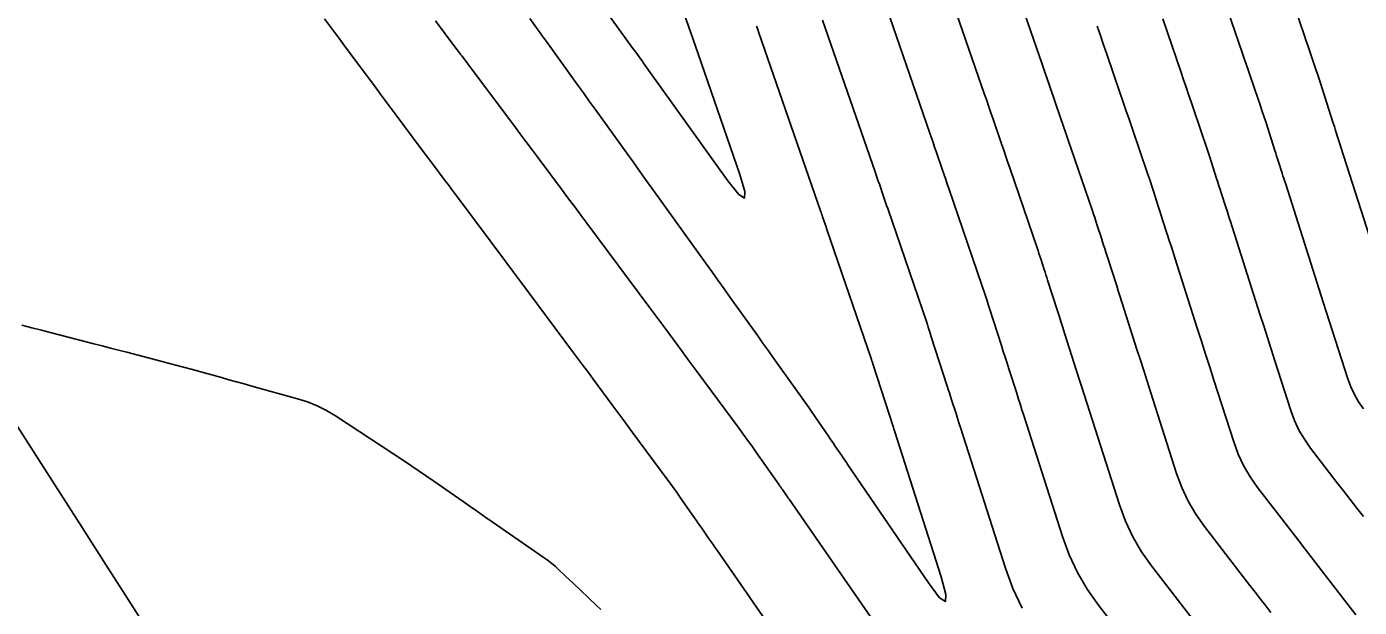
# Model space of a CAD drawing. Extents: x 954385 to 988206, y 1868364 to 1924553.
# Drawn here: x 957338.9 to 957399.2, y 1920588.4 to 1920614.7 of the extents above; entities that cross this region are included whole.
import ezdxf

# ---------------------------------------------------------------- set-up
doc = ezdxf.new("R2010")
doc.units = 0
for name, color, linetype in [('Default', 7, 'Continuous'), ('Ex_Major Contours', 7, 'Continuous'), ('Ex_Minor Contours', 7, 'Continuous')]:
    doc.layers.add(name, color=color, linetype=linetype)

msp = doc.modelspace()

# ---------------------------------------------------------------- linework, layer by layer
at = {"layer": 'Default'}
msp.add_arc((966995.782, 1926764.927), 11459.156, 211.4606918, 214.0750737, dxfattribs=at)
at = {"layer": 'Ex_Major Contours'}
for points in [[(957392.784, 1920616.912), (957393.929, 1920613.559), (957394.019, 1920613.297), (957394.109, 1920613.034), (957394.199, 1920612.772), (957394.288, 1920612.509), (957394.652, 1920611.446), (957394.739, 1920611.19), (957394.825, 1920610.932), (957394.91, 1920610.675), (957394.993, 1920610.417), (957395.408, 1920609.123), (957395.449, 1920608.996), (957395.49, 1920608.868), (957395.532, 1920608.74), (957395.573, 1920608.612), (957395.737, 1920608.1), (957395.778, 1920607.972), (957395.819, 1920607.844), (957395.86, 1920607.716), (957395.901, 1920607.588), (957397.605, 1920602.242), (957397.739, 1920601.82), (957397.874, 1920601.399), (957398.008, 1920600.977), (957398.143, 1920600.556), (957398.714, 1920598.77), (957398.847, 1920598.406), (957399.011, 1920598.058), (957399.204, 1920597.726), (957399.427, 1920597.409)], [(957390.46, 1920584.561), (957387.421, 1920588.504), (957386.91, 1920589.229), (957386.468, 1920589.989), (957386.094, 1920590.785), (957385.788, 1920591.617), (957384.035, 1920597.104), (957383.95, 1920597.368), (957383.866, 1920597.632), (957383.782, 1920597.896), (957383.698, 1920598.161), (957383.361, 1920599.217), (957383.277, 1920599.481), (957383.192, 1920599.745), (957383.108, 1920600.01), (957383.023, 1920600.273), (957382.482, 1920601.957), (957382.425, 1920602.133), (957382.369, 1920602.309), (957382.255, 1920602.662), (957382.227, 1920602.75), (957382.198, 1920602.838), (957382.169, 1920602.926), (957382.139, 1920603.014), (957380.641, 1920607.391), (957380.57, 1920607.601), (957380.498, 1920607.81), (957380.426, 1920608.02), (957380.355, 1920608.229), (957380.068, 1920609.068), (957379.997, 1920609.278), (957379.925, 1920609.487), (957379.853, 1920609.697), (957379.78, 1920609.906), (957377.81, 1920615.606)], [(957352.352, 1920615.09), (957352.804, 1920614.481), (957353.031, 1920614.177), (957353.257, 1920613.873), (957354.693, 1920611.94), (957354.92, 1920611.634), (957355.149, 1920611.328), (957355.377, 1920611.022), (957355.606, 1920610.716), (957356.697, 1920609.26), (957356.979, 1920608.882), (957357.262, 1920608.505), (957357.827, 1920607.75), (957357.969, 1920607.562), (957358.11, 1920607.373), (957358.251, 1920607.184), (957358.392, 1920606.995), (957360.571, 1920604.072), (957360.923, 1920603.6), (957361.275, 1920603.127), (957361.626, 1920602.655), (957361.978, 1920602.183), (957363.64, 1920599.951), (957363.864, 1920599.65), (957364.088, 1920599.349), (957364.311, 1920599.048), (957364.533, 1920598.747), (957365.424, 1920597.54), (957365.869, 1920596.937), (957366.314, 1920596.334), (957367.867, 1920594.229), (957368.011, 1920594.033), (957368.154, 1920593.836), (957368.296, 1920593.637), (957368.436, 1920593.438), (957369.103, 1920592.486), (957369.188, 1920592.363), (957369.274, 1920592.241), (957369.36, 1920592.118), (957369.446, 1920591.995), (957369.788, 1920591.505), (957369.874, 1920591.382), (957369.959, 1920591.259), (957370.045, 1920591.136), (957370.13, 1920591.013), (957373.292, 1920586.454)]]:
    msp.add_lwpolyline(points, dxfattribs=at)
at = {"layer": 'Ex_Minor Contours'}
for points in [[(957367.461, 1920618.748), (957368.965, 1920614.415), (957368.981, 1920614.372), (957368.996, 1920614.328), (957369.011, 1920614.284), (957369.026, 1920614.241), (957369.101, 1920614.023), (957369.131, 1920613.935), (957369.146, 1920613.892), (957371.173, 1920608.027), (957371.397, 1920607.265), (957371.382, 1920606.965), (957371.128, 1920607.126), (957370.635, 1920607.748), (957367.039, 1920612.759), (957366.96, 1920612.868), (957366.882, 1920612.978), (957366.803, 1920613.087), (957366.725, 1920613.196), (957366.41, 1920613.632), (957366.332, 1920613.741), (957366.253, 1920613.85), (957366.175, 1920613.959), (957366.096, 1920614.068), (957364.235, 1920616.649)], [(957400.476, 1920602.778), (957398.405, 1920609.276), (957398.375, 1920609.37), (957398.345, 1920609.464), (957398.315, 1920609.558), (957398.284, 1920609.652), (957398.164, 1920610.027), (957398.104, 1920610.215), (957398.043, 1920610.402), (957397.476, 1920612.168), (957397.414, 1920612.36), (957397.351, 1920612.552), (957397.287, 1920612.743), (957397.223, 1920612.934), (957396.961, 1920613.697), (957396.896, 1920613.888), (957396.831, 1920614.079), (957396.766, 1920614.27), (957396.7, 1920614.461), (957395.239, 1920618.739)], [(957395.23, 1920588.166), (957394.993, 1920588.474), (957394.756, 1920588.781), (957394.519, 1920589.088), (957394.282, 1920589.395), (957392.224, 1920592.066), (957391.828, 1920592.628), (957391.485, 1920593.217), (957391.195, 1920593.834), (957390.958, 1920594.478), (957389.776, 1920598.178), (957389.623, 1920598.658), (957389.469, 1920599.139), (957389.316, 1920599.62), (957389.162, 1920600.1), (957388.39, 1920602.524), (957388.317, 1920602.755), (957388.243, 1920602.985), (957388.169, 1920603.215), (957388.095, 1920603.446), (957387.752, 1920604.514), (957387.702, 1920604.671), (957387.651, 1920604.827), (957387.601, 1920604.983), (957387.551, 1920605.139), (957387.35, 1920605.764), (957387.3, 1920605.92), (957387.249, 1920606.076), (957387.197, 1920606.232), (957387.144, 1920606.387), (957386.184, 1920609.194), (957386.063, 1920609.547), (957385.942, 1920609.9), (957385.822, 1920610.253), (957385.701, 1920610.605), (957385.219, 1920612.016), (957385.099, 1920612.369), (957384.978, 1920612.722), (957384.856, 1920613.074), (957384.735, 1920613.426), (957383.587, 1920616.748)], [(957392.371, 1920586.978), (957389.822, 1920590.285), (957389.369, 1920590.928), (957388.977, 1920591.603), (957388.645, 1920592.31), (957388.373, 1920593.048), (957386.905, 1920597.641), (957386.786, 1920598.013), (957386.668, 1920598.386), (957386.549, 1920598.758), (957386.43, 1920599.131), (957385.886, 1920600.836), (957385.802, 1920601.101), (957385.717, 1920601.365), (957385.633, 1920601.63), (957385.548, 1920601.894), (957385.117, 1920603.236), (957385.078, 1920603.358), (957385.038, 1920603.48), (957384.999, 1920603.602), (957384.96, 1920603.724), (957384.803, 1920604.213), (957384.763, 1920604.335), (957384.723, 1920604.457), (957384.683, 1920604.579), (957384.641, 1920604.7), (957383.413, 1920608.293), (957383.316, 1920608.574), (957383.22, 1920608.855), (957383.124, 1920609.136), (957383.028, 1920609.417), (957382.644, 1920610.542), (957382.548, 1920610.823), (957382.451, 1920611.104), (957382.354, 1920611.385), (957382.258, 1920611.666), (957380.699, 1920616.177)], [(957378.774, 1920585.561), (957373.401, 1920593.31), (957373.363, 1920593.364), (957373.326, 1920593.418), (957373.288, 1920593.472), (957373.25, 1920593.527), (957373.098, 1920593.743), (957373.061, 1920593.797), (957373.023, 1920593.851), (957372.985, 1920593.905), (957372.947, 1920593.96), (957371.899, 1920595.46), (957371.711, 1920595.728), (957371.521, 1920595.994), (957371.33, 1920596.259), (957371.136, 1920596.523), (957369.24, 1920599.091), (957368.884, 1920599.574), (957368.527, 1920600.057), (957367.814, 1920601.024), (957367.636, 1920601.265), (957367.457, 1920601.506), (957367.278, 1920601.747), (957367.099, 1920601.988), (957364.245, 1920605.819), (957363.968, 1920606.19), (957363.692, 1920606.561), (957363.416, 1920606.931), (957363.14, 1920607.302), (957362.034, 1920608.785), (957361.758, 1920609.156), (957361.481, 1920609.526), (957361.204, 1920609.897), (957360.927, 1920610.267), (957358.873, 1920613.01), (957358.767, 1920613.151), (957358.572, 1920613.412), (957358.547, 1920613.446), (957358.521, 1920613.48), (957358.495, 1920613.515), (957358.47, 1920613.549), (957358.265, 1920613.825), (957357.387, 1920615.006)], [(957371.932, 1920614.759), (957371.983, 1920614.611), (957372.034, 1920614.463), (957374.826, 1920606.385), (957374.849, 1920606.319), (957374.872, 1920606.252), (957374.895, 1920606.186), (957374.918, 1920606.12), (957375.031, 1920605.787), (957375.077, 1920605.654), (957375.099, 1920605.588), (957377.134, 1920599.641), (957377.14, 1920599.621), (957377.147, 1920599.601), (957377.154, 1920599.58), (957377.16, 1920599.56), (957377.212, 1920599.399), (957378.111, 1920596.601), (957378.126, 1920596.554), (957378.142, 1920596.506), (957378.157, 1920596.459), (957378.172, 1920596.411), (957378.233, 1920596.221), (957378.263, 1920596.126), (957378.293, 1920596.031), (957380.288, 1920589.791), (957380.505, 1920588.982), (957380.482, 1920588.665), (957380.219, 1920588.842), (957379.715, 1920589.512), (957376.071, 1920594.868), (957375.997, 1920594.976), (957375.924, 1920595.084), (957375.85, 1920595.192), (957375.777, 1920595.3), (957375.482, 1920595.73), (957375.408, 1920595.838), (957375.335, 1920595.946), (957375.261, 1920596.053), (957375.187, 1920596.161), (957374.444, 1920597.245), (957374.296, 1920597.461), (957374.146, 1920597.676), (957373.995, 1920597.891), (957373.843, 1920598.105), (957372.851, 1920599.497), (957372.635, 1920599.801), (957372.418, 1920600.104), (957372.202, 1920600.407), (957371.986, 1920600.711), (957370.738, 1920602.462), (957370.458, 1920602.855), (957370.177, 1920603.247), (957369.897, 1920603.64), (957369.615, 1920604.032), (957367.183, 1920607.419), (957366.9, 1920607.813), (957366.617, 1920608.207), (957366.334, 1920608.602), (957366.051, 1920608.996), (957364.885, 1920610.621), (957364.619, 1920610.991), (957364.353, 1920611.362), (957364.087, 1920611.732), (957363.82, 1920612.102), (957362.408, 1920614.061), (957362.314, 1920614.192), (957362.22, 1920614.322), (957362.127, 1920614.452), (957362.033, 1920614.582), (957361.658, 1920615.102)], [(957383.96, 1920588.375), (957383.543, 1920589.261), (957383.203, 1920590.187), (957381.164, 1920596.567), (957381.114, 1920596.723), (957381.064, 1920596.879), (957381.015, 1920597.035), (957380.965, 1920597.191), (957380.766, 1920597.814), (957380.717, 1920597.97), (957380.667, 1920598.126), (957380.617, 1920598.282), (957380.567, 1920598.437), (957379.847, 1920600.678), (957379.795, 1920600.84), (957379.708, 1920601.111), (957379.69, 1920601.165), (957379.672, 1920601.219), (957379.654, 1920601.273), (957379.636, 1920601.327), (957377.87, 1920606.489), (957377.823, 1920606.627), (957377.776, 1920606.765), (957377.729, 1920606.903), (957377.682, 1920607.042), (957377.493, 1920607.594), (957377.446, 1920607.732), (957377.398, 1920607.87), (957377.351, 1920608.008), (957377.303, 1920608.146), (957374.922, 1920615.034)], [(957390.329, 1920615.085), (957391.158, 1920612.658), (957391.272, 1920612.324), (957391.387, 1920611.989), (957391.501, 1920611.655), (957391.615, 1920611.321), (957392.149, 1920609.76), (957392.225, 1920609.537), (957392.3, 1920609.314), (957392.373, 1920609.09), (957392.446, 1920608.866), (957392.773, 1920607.845), (957392.825, 1920607.683), (957392.877, 1920607.521), (957392.929, 1920607.359), (957392.982, 1920607.197), (957393.19, 1920606.549), (957393.242, 1920606.387), (957393.294, 1920606.225), (957393.346, 1920606.062), (957393.397, 1920605.9), (957394.734, 1920601.706), (957394.903, 1920601.176), (957395.072, 1920600.646), (957395.241, 1920600.115), (957395.411, 1920599.585), (957396.129, 1920597.339), (957396.297, 1920596.882), (957396.502, 1920596.444), (957396.745, 1920596.026), (957397.026, 1920595.628), (957398.224, 1920594.074), (957398.523, 1920593.686), (957398.823, 1920593.298), (957399.122, 1920592.909), (957399.422, 1920592.521)], [(957399.081, 1920588.068), (957397.386, 1920590.266), (957397.087, 1920590.653), (957396.789, 1920591.039), (957396.491, 1920591.426), (957396.193, 1920591.812), (957394.625, 1920593.847), (957394.287, 1920594.327), (957393.994, 1920594.831), (957393.746, 1920595.358), (957393.544, 1920595.909), (957392.647, 1920598.714), (957392.459, 1920599.303), (957392.271, 1920599.892), (957392.083, 1920600.481), (957391.895, 1920601.07), (957390.894, 1920604.212), (957390.831, 1920604.409), (957390.768, 1920604.605), (957390.705, 1920604.801), (957390.642, 1920604.997), (957390.387, 1920605.793), (957390.325, 1920605.984), (957390.264, 1920606.174), (957390.203, 1920606.364), (957390.142, 1920606.554), (957389.898, 1920607.315), (957389.837, 1920607.505), (957389.774, 1920607.695), (957389.711, 1920607.884), (957389.647, 1920608.073), (957388.942, 1920610.132), (957388.803, 1920610.538), (957388.665, 1920610.945), (957388.526, 1920611.351), (957388.387, 1920611.757), (957387.795, 1920613.491), (957387.649, 1920613.915), (957387.504, 1920614.339), (957387.358, 1920614.763)], [(957364.875, 1920588.309), (957364.68, 1920588.496), (957363.603, 1920589.517), (957363.309, 1920589.796), (957362.917, 1920590.168), (957362.818, 1920590.259), (957362.715, 1920590.346), (957362.609, 1920590.429), (957362.5, 1920590.508), (957359.951, 1920592.288), (957359.621, 1920592.518), (957359.291, 1920592.749), (957358.961, 1920592.979), (957358.631, 1920593.209), (957357.312, 1920594.13), (957356.982, 1920594.359), (957356.65, 1920594.585), (957356.316, 1920594.809), (957355.98, 1920595.031), (957352.85, 1920597.084), (957352.444, 1920597.329), (957352.022, 1920597.541), (957351.584, 1920597.719), (957351.132, 1920597.864), (957349.059, 1920598.439), (957348.716, 1920598.535), (957348.372, 1920598.63), (957348.029, 1920598.726), (957347.686, 1920598.822), (957346.312, 1920599.205), (957345.969, 1920599.3), (957345.625, 1920599.393), (957345.28, 1920599.484), (957344.935, 1920599.574), (957343.398, 1920599.97), (957343.026, 1920600.065), (957342.655, 1920600.161), (957342.284, 1920600.257), (957341.912, 1920600.352), (957339.983, 1920600.85), (957339.538, 1920600.967), (957339.094, 1920601.085), (957338.65, 1920601.207)]]:
    msp.add_lwpolyline(points, dxfattribs=at)

doc.saveas('drawing.dxf')
